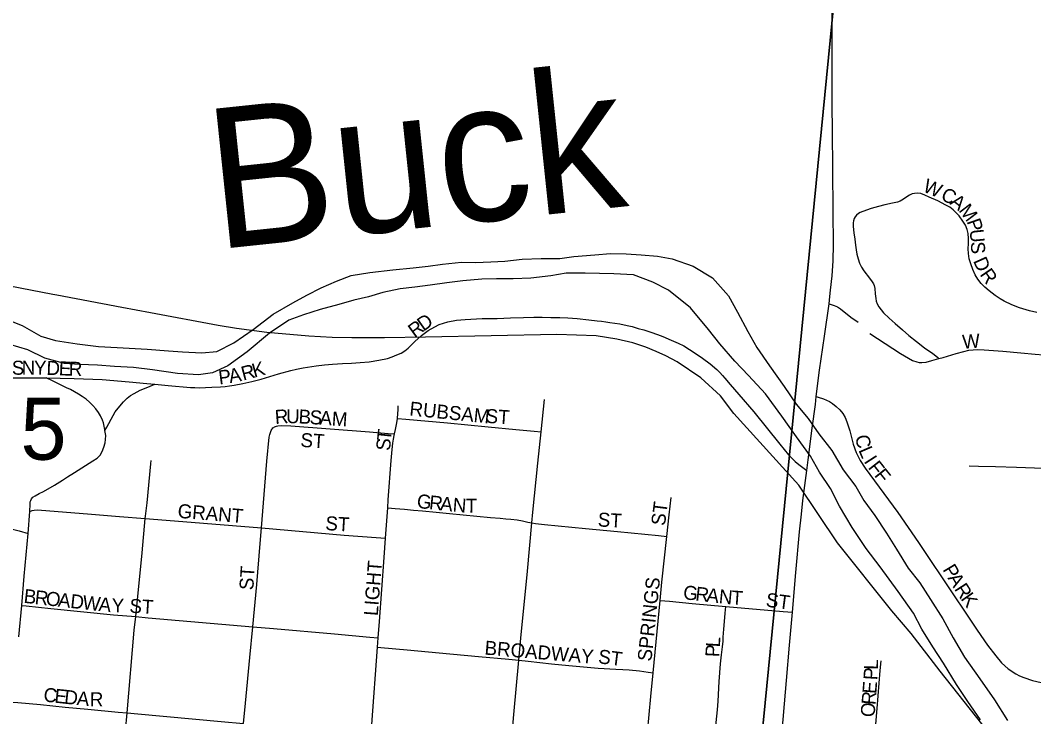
# Model space of a CAD drawing. Extents: x 1410790 to 1770854, y 566777 to 831614.
# Drawn here: x 1596372 to 1599990, y 705415 to 707901 of the extents above; entities that cross this region are included whole.
import ezdxf

# ---------------------------------------------------------------- set-up
doc = ezdxf.new("R2010")
doc.units = 0
for name, color, linetype in [('GM_X_City_Street', 7, 'Continuous'), ('GM_X_City_Street_Text', 7, 'Continuous'), ('GM_X_Major_River', 7, 'Continuous'), ('GM_X_Major_River_Text', 7, 'Continuous'), ('GM_X_Rail_Line', 7, 'Continuous'), ('GM_X_Section', 7, 'Continuous'), ('GM_X_Section_Text', 7, 'Continuous'), ('GM_X_State_Route', 7, 'Continuous')]:
    doc.layers.add(name, color=color, linetype=linetype)

msp = doc.modelspace()

# ---------------------------------------------------------------- linework, layer by layer
at = {"layer": 'GM_X_City_Street'}
for points in [[(1600001.3, 706858), (1599975.4, 706864.7), (1599939.9, 706874.7), (1599911.9, 706885.2), (1599885.2, 706898.6), (1599870.9, 706907.3), (1599852.1, 706919), (1599831.6, 706935.3), (1599815.3, 706949.1), (1599802.3, 706962.1), (1599790.2, 706977.6), (1599781.4, 706993), (1599772.7, 707012.2), (1599765.2, 707031.9), (1599759.7, 707050.3), (1599756.8, 707069.1), (1599756.4, 707085.8), (1599756.8, 707104.6), (1599757.6, 707122.6), (1599756.4, 707139.7), (1599752.6, 707154.3), (1599746.1, 707170.1), (1599737.6, 707184.8), (1599723.9, 707203.4), (1599713.7, 707214.3), (1599703.2, 707224.3), (1599690.6, 707233.8), (1599676.4, 707241.8), (1599647.3, 707257), (1599617.3, 707270.4), (1599602, 707276.9), (1599586.7, 707282.6), (1599573.7, 707284.3), (1599564.6, 707283.3), (1599556.6, 707281.3), (1599546.8, 707276.6), (1599519.2, 707258.7), (1599512.9, 707255.6), (1599504.2, 707252.6), (1599486, 707248.6), (1599459.1, 707242.8), (1599436.3, 707237.1), (1599410.4, 707229.4), (1599379.8, 707218.9), (1599371, 707215.3), (1599364.1, 707211.3), (1599357.2, 707205.8), (1599352.2, 707199.7), (1599349, 707194.1), (1599346.6, 707185.9), (1599345.8, 707177.8), (1599346.1, 707165.7), (1599348.4, 707142.9), (1599351.1, 707119.8), (1599353.8, 707098.1), (1599356.4, 707082.1), (1599359.2, 707066.1), (1599363, 707050.3), (1599368.4, 707034.9), (1599375.5, 707020.2), (1599384.1, 707006.4), (1599404.2, 706981), (1599413.6, 706967.9), (1599417.8, 706961.1), (1599420.8, 706954.1), (1599423.4, 706944.2), (1599424.4, 706924.6), (1599426.3, 706908), (1599428.3, 706898.5), (1599431.3, 706889.6), (1599437.4, 706878.6), (1599454.5, 706857.2), (1599474.6, 706838.2), (1599495.1, 706819.5), (1599521.9, 706796.6), (1599544.8, 706776), (1599571.5, 706754.5), (1599600.7, 706732.6), (1599629.8, 706711.5), (1599646.5, 706698.2), (1599652, 706693.8)], [(1599259.5, 706889.6), (1599277.3, 706883.1), (1599290.2, 706878), (1599301, 706871.4), (1599337.8, 706841.7), (1599363.3, 706823.3)], [(1596852, 706602.6), (1596899.9, 706598), (1596979.6, 706590.7), (1596995.3, 706590.3), (1597010.9, 706589.8), (1597056.2, 706591.2), (1597087.2, 706592.9), (1597103.1, 706594.3), (1597119.3, 706596.2), (1597135.5, 706598.4), (1597167.1, 706605), (1597198.4, 706611.5), (1597231.8, 706620.6), (1597263.5, 706630.2), (1597294.3, 706639.3), (1597338.2, 706650.6), (1597358.6, 706656.3), (1597382.4, 706661), (1597428.4, 706667.5), (1597458.4, 706671), (1597487, 706673.6), (1597522.6, 706675.8), (1597554.3, 706677.5), (1597585.1, 706680.1), (1597618.1, 706682.2), (1597652, 706687.5), (1597683.6, 706694), (1597699.3, 706699.6), (1597716.2, 706706.6), (1597731.4, 706713.5), (1597745.3, 706721.7), (1597757, 706731.3), (1597769.1, 706743), (1597780.9, 706754.7), (1597804.1, 706776.5), (1597828.6, 706794.3), (1597851.6, 706806.8), (1597868.1, 706815.1), (1597882.9, 706820.7), (1597898.5, 706824.6), (1597929.7, 706830.7), (1597961, 706832.9), (1598021.3, 706836.8), (1598074.3, 706837.2), (1598122, 706838.9), (1598168.9, 706840.7), (1598205.4, 706841.1), (1598235.7, 706841.1), (1598265.7, 706840.7), (1598298.2, 706840.7), (1598326.9, 706839.4), (1598360.3, 706836.3), (1598402.4, 706832), (1598431.4, 706828.9), (1598447.5, 706826.8), (1598462.7, 706824.6), (1598477.5, 706822.9), (1598512.2, 706817.3), (1598539.1, 706811.6), (1598556.9, 706808.1), (1598578.6, 706801.6), (1598598.2, 706795.9), (1598622.9, 706788.2), (1598646.7, 706779.5), (1598665.9, 706772.1), (1598696.2, 706759.1), (1598720.6, 706749.1), (1598740.9, 706738.7), (1598781.3, 706713.5), (1598808.2, 706695.2), (1598834.6, 706675.2), (1598858.9, 706654.4), (1598870.1, 706643.5), (1598879.7, 706632.8), (1598887, 706623.8), (1598906.2, 706601.7), (1598937.7, 706565.6), (1598990.5, 706503.5), (1599084.3, 706388.8), (1599115.2, 706350.7), (1599138, 706326.5), (1599151.7, 706316.1), (1599179.8, 706294.8)], [(1599405.4, 706783.1), (1599486.8, 706730), (1599514.4, 706711.8), (1599557.1, 706687.3), (1599572.5, 706681.7), (1599580.8, 706680.2), (1599590.8, 706680.1), (1599605.7, 706681.4), (1599626.9, 706686.9), (1599652, 706693.8)], [(1599652, 706693.8), (1599667.1, 706697.9), (1599713.8, 706711.9), (1599740.7, 706719), (1599759, 706723.3), (1599773.5, 706725.4), (1599789.6, 706726.3), (1599813.4, 706725.1), (1599879.5, 706720), (1599944, 706714), (1599995.3, 706709.4), (1600054.7, 706705), (1600064.5, 706705), (1600073, 706706.8), (1600079.8, 706710.3), (1600094.9, 706723.7)], [(1596343.3, 706624.9), (1596369, 706624.5), (1596449.7, 706625.4), (1596464.3, 706625.1)], [(1596464.3, 706625.1), (1596565.1, 706623.2), (1596664.6, 706618.9), (1596760.8, 706611.2), (1596823.5, 706605), (1596852, 706602.6)], [(1596674.5, 706437.2), (1596674, 706440.7), (1596673.1, 706445.9), (1596671.9, 706452.6), (1596668.8, 706464.4), (1596665.6, 706474.1), (1596659, 706489.4), (1596651.4, 706501.2), (1596642.1, 706514.3), (1596631.4, 706526.6), (1596619.6, 706538.2), (1596607, 706548.8), (1596593.7, 706558.5), (1596579.8, 706567.2), (1596550.9, 706582.8), (1596536.7, 706589.9), (1596487.2, 706614), (1596464.3, 706625.1)], [(1596674.5, 706437.2), (1596680.9, 706449.1), (1596703.5, 706490.7), (1596711.5, 706503.6), (1596721.2, 706517.1), (1596740.3, 706539.4), (1596753.5, 706551.9), (1596766, 706561.6), (1596778.5, 706569.2), (1596800.7, 706580.4), (1596827.1, 706591.8), (1596852, 706602.6)], [(1598231.6, 706432.8), (1598244, 706547.7)], [(1599214.1, 706558), (1599220.7, 706555.8), (1599239.4, 706549.6), (1599260.9, 706540), (1599271.9, 706533), (1599285.4, 706522.9), (1599297.8, 706511.3), (1599308.3, 706497.9), (1599316.7, 706483.3), (1599323.5, 706467.9), (1599333.8, 706436.2), (1599346.2, 706388.6), (1599356.6, 706358.2), (1599370.6, 706329.5), (1599388, 706302.4), (1599505.2, 706144.7), (1599579.4, 706037), (1599706.5, 705846.6), (1599742.8, 705792.4), (1599788, 705724.8), (1599824.9, 705671.1), (1599854.5, 705632.4), (1599875.7, 705608.1), (1599887.2, 705596.8), (1599899.4, 705586.6), (1599925.9, 705568.4), (1599939.8, 705560.9), (1599954.5, 705554.8), (1599985.3, 705544.8), (1600016.6, 705537.8)], [(1597718.7, 706479.4), (1597720.3, 706497.4), (1597721.2, 706511), (1597721.7, 706525)], [(1597707.9, 706424.6), (1597711.3, 706440.9), (1597716, 706464), (1597718.7, 706479.4)], [(1597718.7, 706479.4), (1597748.5, 706477.5), (1597897, 706464.3), (1598042.5, 706450.2), (1598141.3, 706441.1), (1598206.3, 706435.1), (1598231.6, 706432.8)], [(1596406.6, 706148.3), (1596407.3, 706173.7), (1596408, 706182.1), (1596409.9, 706187.3), (1596412.5, 706193.2), (1596417.3, 706198.7), (1596425.7, 706203.9), (1596439.9, 706211.6), (1596454.8, 706219.6), (1596494.1, 706241.4), (1596522.6, 706259.5), (1596540.6, 706271.7), (1596565.3, 706287.3), (1596631.3, 706329.3), (1596646.5, 706338.7), (1596657.6, 706349.4), (1596664.9, 706361.9), (1596670.8, 706377.9), (1596675, 706392.8), (1596676.7, 706405), (1596677.1, 706418.9), (1596674.5, 706437.2)], [(1597232.9, 706089.4), (1597252.4, 706327.1), (1597261, 706413.2), (1597262.9, 706423.2), (1597264.9, 706430.2), (1597266.4, 706434), (1597268, 706437.3), (1597270, 706440.5), (1597271.9, 706443.4), (1597274.4, 706446), (1597276.8, 706448)], [(1597276.8, 706448), (1597280.2, 706450), (1597283.3, 706451.4), (1597287, 706452.6), (1597291.8, 706454), (1597305.7, 706455.2), (1597338, 706453.8), (1597619.1, 706432.5), (1597685.5, 706426.6), (1597707.9, 706424.6)], [(1597684, 706161.4), (1597686.1, 706189.8), (1597696.7, 706330), (1597700.1, 706369.2), (1597702.2, 706391.3), (1597704.4, 706406.1), (1597706.6, 706418.8), (1597707.9, 706424.6)], [(1598198.7, 706107.5), (1598202.2, 706145.8), (1598219.5, 706320.8), (1598231.6, 706432.8)], [(1596818.6, 706123.1), (1596819.1, 706130.8), (1596824.6, 706179.1), (1596838.3, 706318), (1596839.3, 706330.4)], [(1599759.5, 706311.3), (1599793.5, 706310.2), (1599853.4, 706308.5), (1599928.8, 706305.8), (1600024.8, 706302.9), (1600057, 706301.9), (1600091, 706300.8)], [(1596003.6, 706189.8), (1596021.1, 706177.4), (1596047.3, 706159), (1596073.9, 706141.7), (1596101.7, 706127), (1596116.2, 706121), (1596131.1, 706116.2), (1596146.3, 706112.7), (1596177.6, 706108.5), (1596209.9, 706105.9), (1596226.3, 706104.4), (1596259.2, 706100.7), (1596291.8, 706096.2), (1596307.9, 706093.4), (1596323.7, 706090.2), (1596339.1, 706086.4), (1596353.9, 706082.5), (1596367.7, 706078.7), (1596399.8, 706069.8)], [(1598680.7, 706059.2), (1598689, 706135.7), (1598695.5, 706198.2)], [(1596399.8, 706069.8), (1596406.6, 706148.3)], [(1596406.6, 706148.3), (1596414.4, 706151.6), (1596421.7, 706153.2), (1596433.7, 706153.6), (1596447.6, 706152.8), (1596612.6, 706139), (1596726.9, 706130.5), (1596818.6, 706123.1)], [(1597675.9, 706053), (1597684, 706161.4)], [(1597684, 706161.4), (1597710.6, 706159), (1597744, 706156.1), (1597775.5, 706153.2), (1597808, 706150.4), (1597856.8, 706145.4), (1597904.4, 706140.9), (1597953.3, 706136), (1598001.7, 706131.1), (1598050.6, 706126.1), (1598085.1, 706123.7), (1598106, 706122), (1598124, 706120), (1598146.2, 706117.9), (1598165.1, 706114.6), (1598184, 706110.1), (1598198.7, 706107.5)], [(1596784.3, 705772.6), (1596807, 706000.7), (1596818.6, 706123.1)], [(1596818.6, 706123.1), (1596923.1, 706114.7), (1597232.9, 706089.4)], [(1597202.2, 705736.3), (1597216.4, 705887.4), (1597228.3, 706033.7), (1597232.9, 706089.4)], [(1597232.9, 706089.4), (1597528.2, 706063.7), (1597642.8, 706055.4), (1597675.9, 706053)], [(1598152.3, 705617.1), (1598159.5, 705695.9), (1598182.5, 705934.6), (1598198.7, 706107.5)], [(1598198.7, 706107.5), (1598211.5, 706105.5), (1598244.1, 706101.1), (1598390.6, 706086.7), (1598504.5, 706076.6), (1598650.3, 706062.2), (1598680.7, 706059.2)], [(1596377.3, 705812.2), (1596386.6, 705917.2), (1596399.8, 706069.8)], [(1597650, 705697.3), (1597654.3, 705755), (1597671, 705983.7), (1597675.9, 706053)], [(1598656.6, 705830.5), (1598662.9, 705895.2), (1598680.7, 706059.2)], [(1598631.2, 705571.8), (1598656.6, 705830.5)], [(1598656.6, 705830.5), (1598689.5, 705827.5), (1598770.6, 705819.9), (1598890.9, 705809.2)], [(1596367.1, 705700.8), (1596377.3, 705812.2)], [(1596377.3, 705812.2), (1596393.5, 705810.6), (1596481.8, 705801.8), (1596705, 705779.4), (1596784.3, 705772.6)], [(1598840.1, 705236.8), (1598861, 705439.4), (1598863.5, 705471.4), (1598867.3, 705540.5), (1598872.1, 705604.7), (1598876, 705636.3), (1598878.7, 705664.4), (1598881, 705685.4), (1598881.8, 705699.3), (1598883.1, 705713.8), (1598883.9, 705728.3), (1598887.4, 705769.7), (1598888.7, 705785.2), (1598890.9, 705809.2)], [(1598890.9, 705809.2), (1599095.5, 705791), (1599128.7, 705788)], [(1596753.5, 705429.3), (1596779.3, 705724.1), (1596784.3, 705772.6)], [(1596784.3, 705772.6), (1596828.6, 705768.8), (1597202.2, 705736.3)], [(1597168.5, 705390.7), (1597175.9, 705464.1), (1597191.7, 705627), (1597202.2, 705736.3)], [(1597202.2, 705736.3), (1597276.7, 705729.9), (1597494, 705710.9), (1597620.3, 705699.9), (1597650, 705697.3)], [(1597647.5, 705663.5), (1597650, 705697.3)], [(1597623.6, 705345.8), (1597626.8, 705388), (1597647.5, 705663.5)], [(1597647.5, 705663.5), (1597659.2, 705662.5), (1597752.8, 705654.4), (1597868, 705643.6), (1598008.3, 705630.1), (1598116.5, 705621.1), (1598152.3, 705617.1)], [(1598124, 705298.3), (1598134.4, 705423.1), (1598152.3, 705617.1)], [(1598152.3, 705617.1), (1598185.2, 705613.6), (1598268.9, 705604.5), (1598330, 705598.3), (1598435, 705589.2), (1598498.1, 705585.1), (1598523.3, 705584.4), (1598546.1, 705583.3), (1598583.1, 705579.3), (1598614.3, 705574.5), (1598631.2, 705571.8)], [(1599409.2, 705180.5), (1599410.7, 705197.9), (1599417.4, 705277.1), (1599426.8, 705389.2), (1599431.3, 705445), (1599442.4, 705579.9), (1599445.7, 705614.4)], [(1598601.1, 705257), (1598611.3, 705359.2), (1598623, 705488.1), (1598631.2, 705571.8)], [(1596345.2, 705467.3), (1596363.4, 705465.7), (1596444.5, 705458.7), (1596532.2, 705449.7), (1596613.2, 705442.4), (1596721.7, 705432), (1596753.5, 705429.3)], [(1596714.1, 704978.9), (1596715.1, 704991.2), (1596742.3, 705300.6), (1596753.5, 705429.3)], [(1596753.5, 705429.3), (1596792.1, 705425.8), (1597089.8, 705397.8), (1597168.5, 705390.7)]]:
    msp.add_lwpolyline(points, dxfattribs=at)
at = {"layer": 'GM_X_Major_River'}
for points in [[(1596303.4, 706841.5), (1596378.8, 706811.6), (1596446.1, 706773.9), (1596497.8, 706758.7), (1596575.7, 706746.8), (1596651.6, 706736.9), (1596717.6, 706733.4), (1596825.7, 706726.8), (1596901.7, 706721), (1596951.7, 706717.8), (1597019.8, 706714.2), (1597074, 706718.9), (1597134.8, 706749.6), (1597204.1, 706798.1), (1597275.6, 706852.6), (1597344.7, 706893.1), (1597395.4, 706919.9), (1597446.2, 706946.8), (1597500.8, 706969.6), (1597553.4, 706990.4), (1597619.8, 707000.9), (1597702.2, 707011), (1597774.5, 707017.3), (1597828.8, 707024), (1597879, 707030.9), (1597947.3, 707037.3), (1597997.4, 707036.1), (1598051.6, 707038.8), (1598101.7, 707041.6), (1598164, 707048.2), (1598232.2, 707050.6), (1598298.4, 707051), (1598348.6, 707057.8), (1598422.9, 707064.1), (1598479.1, 707068.8), (1598535.2, 707067.4), (1598589.2, 707064.2), (1598647.2, 707058.8), (1598699.1, 707049.5), (1598774.6, 707023.6), (1598843.8, 706981.9), (1598900.4, 706918.3), (1598933, 706859.4), (1598969.4, 706790.3), (1599002.2, 706733.3), (1599046.7, 706668.1), (1599099, 706594.6), (1599141.6, 706531.4), (1599184.5, 706480.2), (1599223.2, 706425.1), (1599269.9, 706365.8), (1599310.3, 706296.7), (1599355, 706237.4), (1599383.8, 706186.6), (1599422.6, 706133.5), (1599465.2, 706070.3), (1599499.9, 706013.3), (1599542.4, 705946.1), (1599583.2, 705892.9), (1599621.9, 705833.8), (1599666.3, 705764.6), (1599702.8, 705697.5), (1599743.2, 705628.3), (1599797.5, 705550.8), (1599849.8, 705475.4), (1599896.1, 705402)], [(1599800, 705404.3), (1599755.5, 705469.6), (1599714.8, 705530.7), (1599668.5, 705606), (1599629.9, 705665.2), (1599591.3, 705728.2), (1599560.6, 705785.2), (1599506.3, 705862.7), (1599442.3, 705950.5), (1599391.8, 706015.9), (1599341.5, 706091.3), (1599297.2, 706166.6), (1599264.6, 706229.5), (1599226, 706288.6), (1599193.3, 706345.6), (1599142.8, 706415), (1599090.5, 706488.5), (1599032.3, 706568.1), (1598971.7, 706633.7), (1598922.8, 706685), (1598870.2, 706746.5), (1598829.4, 706797.6), (1598765.1, 706875.4), (1598686.4, 706937.4), (1598631, 706966.8), (1598561.5, 706992.6), (1598491.4, 706996.2), (1598389.3, 706998.7), (1598321.1, 706998.3), (1598266.8, 706989.5), (1598194.5, 706981.2), (1598132.3, 706978.7), (1598072.2, 706978.1), (1598020, 706977.4), (1597951.8, 706970.9), (1597895.5, 706964.3), (1597835.2, 706955.7), (1597780.9, 706948.9), (1597728.6, 706942.1), (1597666.2, 706929.6), (1597615.7, 706914.7), (1597563.3, 706901.9), (1597508.9, 706887.2), (1597442.3, 706868.7), (1597383.7, 706850), (1597331.2, 706831.2), (1597261.9, 706784.7), (1597182.2, 706718.3), (1597112.8, 706667.8), (1597058.1, 706643), (1597007.9, 706636.2), (1596933.8, 706640), (1596844, 706654.1), (1596776, 706661.8), (1596708, 706665.4), (1596648, 706670.8), (1596583.9, 706672.3), (1596529.9, 706675.6), (1596460.2, 706695.3), (1596398.8, 706724.9), (1596335.1, 706744.4)]]:
    msp.add_lwpolyline(points, dxfattribs=at)
at = {"layer": 'GM_X_Rail_Line'}
msp.add_lwpolyline([(1599953.4, 705201.9), (1599655.9, 705578.5), (1599553, 705712.8), (1599484, 705793.7), (1599289.6, 706036.3), (1599151.5, 706242.2), (1598920.1, 706497.3), (1598871.5, 706560.9), (1598801.2, 706625.5), (1598716.8, 706681.6), (1598677, 706704.1), (1598642.5, 706719.6), (1598605.2, 706734.9), (1598558.9, 706750.2), (1598502, 706762.5), (1598428.3, 706775.2), (1598287.6, 706780), (1597819.4, 706770.4), (1597672.1, 706767.7), (1597556.3, 706767.3), (1597485.3, 706769.2), (1597401.8, 706773.6), (1597252.1, 706786.9), (1597144.6, 706801.6), (1597078.7, 706812.4), (1596837.4, 706857.1), (1596734.8, 706876.4), (1596502.5, 706919.7), (1596488.2, 706922.4), (1596254, 706967.4)], dxfattribs=at)
at = {"layer": 'GM_X_Section'}
for points in [[(1594039.9, 709527.8), (1599376.7, 708982.6), (1598860.7, 703731.2), (1593585.4, 704247.5)], [(1599376.7, 708982.6), (1604648.8, 708516.3), (1604192.4, 703233.9), (1598860.7, 703731.2)]]:
    msp.add_lwpolyline(points, close=True, dxfattribs=at)
at = {"layer": 'GM_X_State_Route'}
for points in [[(1599262.4, 706915.7), (1599264.9, 706937.9), (1599270.1, 706988.9), (1599274.1, 707042.7), (1599275.8, 707101.2), (1599274.1, 707217.5), (1599272.9, 707372.7), (1599272.4, 707503.4), (1599271.2, 707601.9), (1599270.7, 707690.2), (1599270.1, 707819.1), (1599271.2, 707930.8), (1599272.4, 707978.9), (1599274.4, 708021)], [(1599154.1, 706075.8), (1599160.9, 706138), (1599166.2, 706186.8), (1599179.8, 706294.8), (1599184.5, 706332.7), (1599199.4, 706445.3), (1599210.7, 706530.4), (1599214.1, 706558), (1599225.6, 706652.5), (1599242.8, 706773.7), (1599259.5, 706889.6), (1599262.4, 706915.7)], [(1599036.5, 704761.7), (1599044.6, 704851.8), (1599064.5, 705061.5), (1599071.9, 705142.8), (1599078.7, 705214.6), (1599088.7, 705322), (1599107.8, 705544.7), (1599118.8, 705670.2), (1599128.7, 705788), (1599140.5, 705930), (1599154.1, 706075.3), (1599154.1, 706075.8)]]:
    msp.add_lwpolyline(points, dxfattribs=at)

# ---------------------------------------------------------------- texts
at = {"layer": 'GM_X_City_Street_Text'}
for s, rotation, p in [('W', 336.5873, (1599591.2, 707291.7)), ('C', 332.4575, (1599654.8, 707263.6)), ('A', 322.2381, (1599687.9, 707246.6)), ('M', 307.3654, (1599720.3, 707222.1)), ('P', 288.9535, (1599750.3, 707183.8)), ('U', 275.5823, (1599761.1, 707153.6)), ('S', 273.1435, (1599765.3, 707110.3)), ('D', 294.0876, (1599773, 707042.7)), ('R', 304.5297, (1599795.8, 706993.9)), ('D', 35.3878, (1597811.6, 706789.5)), ('R', 36.0149, (1597779.7, 706766.3)), ('W', 4.4941, (1599737.2, 706728.4)), ('S', 359.9727, (1596342.1, 706636.1)), ('N', 359.9703, (1596377.3, 706636.1)), ('Y', 359.6502, (1596421.3, 706636.1)), ('D', 357.9452, (1596464.9, 706635.9)), ('E', 357.6766, (1596508.8, 706634.3)), ('R', 358.5686, (1596544.8, 706632.8)), ('P', 7.3419, (1597083, 706601.1)), ('A', 10.3392, (1597120.8, 706606)), ('R', 14.8659, (1597168.2, 706614.9)), ('K', 15.6715, (1597207.3, 706625.2)), ('R', 4.3019, (1597282.8, 706460.1)), ('U', 359.4754, (1597321.2, 706463.1)), ('B', 356.5009, (1597364.5, 706462.7)), ('S', 356.364, (1597404, 706460.3)), ('A', 356.3473, (1597439.1, 706458)), ('RUBSAM', 354.1926, (1597759.9, 706490.9)), ('ST', 356.4254, (1598032.3, 706464.5)), ('M', 356.3471, (1597483.1, 706455.2)), ('T', 83.9795, (1597695.1, 706398.1)), ('ST', 356.4262, (1597371.4, 706378.7)), ('S', 85.4337, (1597692.3, 706363.3)), ('C', 281.8149, (1599352.3, 706416.5)), ('L', 293.3072, (1599363.7, 706367.4)), ('I', 302.697, (1599381.9, 706327.1)), ('F', 308.2153, (1599396.8, 706304.4)), ('F', 308.6318, (1599418.8, 706276.4)), ('G', 354.0436, (1597786.3, 706160.9)), ('R', 354.0406, (1597830.1, 706156.3)), ('A', 354.0436, (1597869.5, 706152.2)), ('N', 355.3756, (1597914.5, 706147.5)), ('T', 359.2546, (1597962.1, 706143.8)), ('ST', 82.8567, (1598673.6, 706095.2)), ('GRANT', 355.239, (1596932.5, 706125.7)), ('ST', 356.4254, (1598432.7, 706094.9)), ('ST', 356.4262, (1597460.3, 706081.7)), ('LIGHT', 85.6035, (1597648.4, 705773.9)), ('ST', 86.4254, (1597203.9, 705866.1)), ('P', 301.0294, (1599663.4, 705940.8)), ('SPRINGS', 83.9904, (1598625.2, 705611.3)), ('A', 301.0162, (1599681.5, 705910.6)), ('R', 302.7739, (1599705.1, 705871.5)), ('B', 353.7698, (1596382.8, 705822.1)), ('R', 353.7698, (1596422.1, 705817.8)), ('O', 353.785, (1596461.5, 705813.5)), ('A', 353.7588, (1596505.2, 705808.7)), ('G', 353.4957, (1598736.8, 705835.3)), ('R', 353.5004, (1598780.5, 705830.3)), ('A', 353.4957, (1598819.9, 705825.8)), ('N', 354.462, (1598864.5, 705820.7)), ('T', 355.8728, (1598909.6, 705816.4)), ('ST', 352.4092, (1599031.8, 705808.9)), ('K', 304.9239, (1599727.7, 705836.5)), ('D', 353.785, (1596549, 705803.9)), ('W', 353.7675, (1596592.7, 705799.2)), ('A', 354.1804, (1596650, 705792.9)), ('Y', 358.4952, (1596697.9, 705788.2)), ('ST', 356.4262, (1596760.7, 705786.9)), ('BROADWAY', 355.1788, (1598028.3, 705637.3)), ('L', 86.2822, (1598869.5, 705662.2)), ('ST', 352.8783, (1598433.3, 705606.5)), ('P', 87.1308, (1598867.7, 705627.3)), ('L', 89.2409, (1599434.2, 705582.7)), ('P', 86.3685, (1599431.9, 705544.8)), ('E', 85.5825, (1599428.1, 705495.8)), ('C', 353.8931, (1596453.2, 705470.1)), ('E', 353.868, (1596492.5, 705465.9)), ('D', 353.8869, (1596527.5, 705462.1)), ('A', 354.8005, (1596572.2, 705457.3)), ('R', 359.1152, (1596620.1, 705453.1)), ('R', 85.551, (1599425, 705456.3)), ('O', 85.5898, (1599421.6, 705412.5))]:
    msp.add_text(s, height=50, rotation=rotation, dxfattribs=at).set_placement(p)
at = {"layer": 'GM_X_Major_River_Text'}
msp.add_text('Buck', height=500, rotation=5.9999, dxfattribs=at).set_placement((1597068.9, 707083.1))
at = {"layer": 'GM_X_Section_Text'}
msp.add_text('5', height=221, rotation=0, dxfattribs=at).set_placement((1596372.9, 706332.8))

doc.saveas('drawing.dxf')
